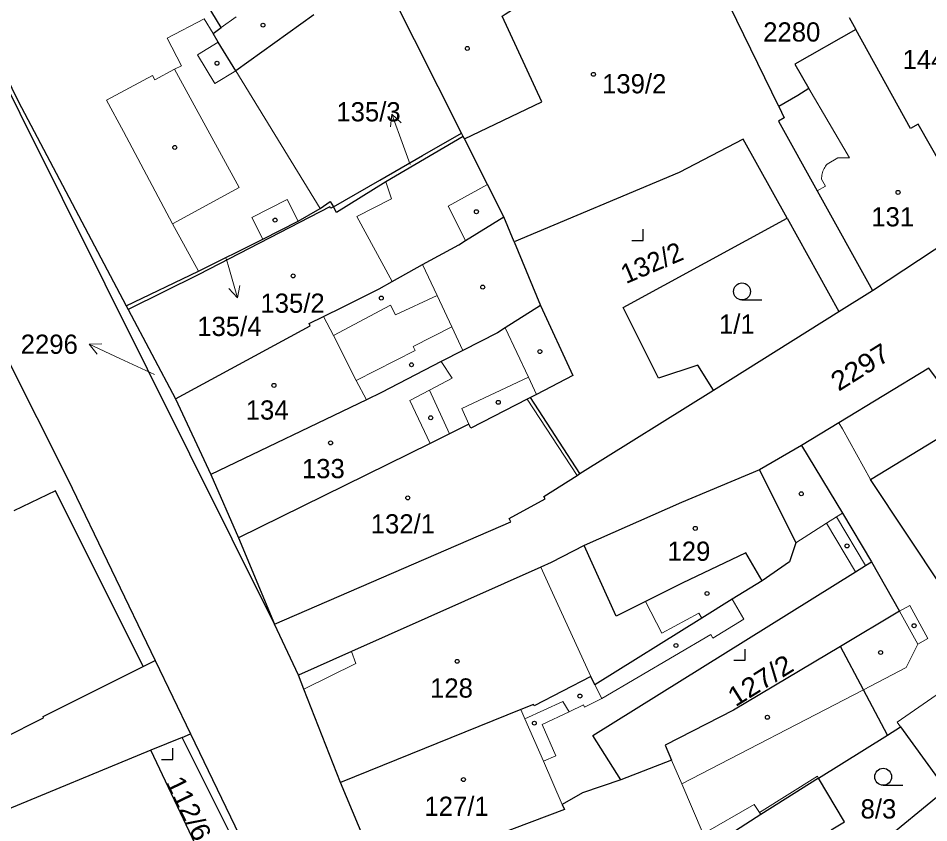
# Model space of a CAD drawing. Extents: x -679733 to -673243, y -1075091 to -1066557.
# Drawn here: x -676348.3 to -676267.8, y -1071814.4 to -1071743.2 of the extents above; entities that cross this region are included whole.
import ezdxf
from ezdxf.enums import TextEntityAlignment as Align

# ---------------------------------------------------------------- set-up
doc = ezdxf.new("R2010")
doc.units = 0
doc.header["$LTSCALE"] = 0.68
for name, color, linetype, lineweight in [('1', 7, 'Continuous', 25), ('3', 7, 'Continuous', 25), ('4', 7, 'Continuous', 13), ('5', 7, 'Continuous', 25), ('7', 7, 'Continuous', 13)]:
    doc.layers.add(name, color=color, linetype=linetype, lineweight=lineweight)
doc.layers.add('2', color=7, linetype='Continuous')

msp = doc.modelspace()

# ---------------------------------------------------------------- linework, layer by layer
at = {"layer": '1'}
for p, q in [((-676274.81, -1071743.18), (-676274.22, -1071744.24)), ((-676308.97, -1071753.69), (-676309.12, -1071753.4)), ((-676304.47, -1071763.01), (-676305.39, -1071760.79)), ((-676272.75, -1071767.33), (-676263.74, -1071761.36)), ((-676338.79, -1071768.68), (-676338.62, -1071769.01)), ((-676286.82, -1071776.13), (-676275.72, -1071769.19)), ((-676298.64, -1071783.52), (-676286.82, -1071776.13)), ((-676334.43, -1071776.89), (-676331.29, -1071783.6)), ((-676298.64, -1071783.52), (-676303.03, -1071776.79)), ((-676279.03, -1071781.02), (-676282.75, -1071783.17)), ((-676331.29, -1071783.6), (-676328.84, -1071789.2)), ((-676328.84, -1071789.2), (-676325.68, -1071796.83)), ((-676337.29, -1071800.57), (-676336.24, -1071800.05)), ((-676333.85, -1071806.85), (-676333.11, -1071806.54)), ((-676277.52, -1071810.45), (-676271.43, -1071806.64)), ((-676336.62, -1071807.99), (-676359.81, -1071817.54)), ((-676332.41, -1071816.86), (-676336.62, -1071807.99))]:
    msp.add_line(p, q, dxfattribs=at)
for points in [[(-676322.2, -1071742.93), (-676329.1, -1071747.9), (-676330.64, -1071745.35), (-676331.1, -1071744.58), (-676330.4, -1071744.07), (-676334.1, -1071737.92), (-676334.77, -1071736.82), (-676334.99, -1071736.94), (-676344.43, -1071721.33)], [(-676358.95, -1071728.85), (-676358.78, -1071729.17), (-676348.35, -1071750.57), (-676338.79, -1071768.68)], [(-676319.84, -1071810.83), (-676323.06, -1071802.59), (-676323.55, -1071801.33), (-676325.68, -1071796.83), (-676359.43, -1071729.07)], [(-676368.92, -1071732.38), (-676368.43, -1071734.45), (-676360.46, -1071751.23), (-676343.97, -1071784.01), (-676336.24, -1071800.05), (-676333.11, -1071806.54), (-676317.04, -1071839.88)], [(-676281.04, -1071751.05), (-676287.23, -1071738.33), (-676284.49, -1071736.87), (-676286.89, -1071732.38), (-676292.68, -1071735.48)], [(-676308.86, -1071753.91), (-676302, -1071750.63), (-676305.51, -1071743.05), (-676305.26, -1071742.89), (-676300.47, -1071739.8), (-676299.12, -1071738.94)], [(-676312.57, -1071755.39), (-676309.12, -1071753.4), (-676315.34, -1071741.03)], [(-676274.22, -1071744.24), (-676279.62, -1071747.31), (-676278.38, -1071749.44), (-676279.36, -1071750.06), (-676281.04, -1071751.05)], [(-676263.74, -1071761.36), (-676268.71, -1071752.6), (-676269.4, -1071752.99), (-676274.22, -1071744.24)], [(-676281.04, -1071751.05), (-676280.56, -1071752.04), (-676281.08, -1071752.33), (-676277.65, -1071758.51), (-676272.75, -1071767.33)], [(-676308.97, -1071753.69), (-676315.81, -1071757.72), (-676320.18, -1071760.41), (-676320.46, -1071759.92), (-676320.68, -1071760.05)], [(-676305.39, -1071760.79), (-676306.83, -1071757.93), (-676308.86, -1071753.91), (-676308.97, -1071753.69)], [(-676280.3, -1071760.93), (-676284.19, -1071753.94), (-676289.85, -1071756.87), (-676304.47, -1071763.01), (-676302.13, -1071768.64)], [(-676338.79, -1071768.68), (-676332.4, -1071765.61), (-676326.7, -1071762.77), (-676323.57, -1071761.19), (-676321.64, -1071760.07), (-676320.73, -1071759.45), (-676320.46, -1071759.92), (-676316.34, -1071757.56), (-676312.57, -1071755.39)], [(-676320.68, -1071760.05), (-676320.76, -1071759.91), (-676332.37, -1071765.9), (-676338.62, -1071769.01), (-676334.43, -1071776.89)], [(-676334.43, -1071776.89), (-676322.52, -1071770.43), (-676322.61, -1071770.25), (-676321.33, -1071769.61), (-676319.59, -1071768.75), (-676316.41, -1071767.16), (-676315.27, -1071766.53), (-676312.56, -1071765.03), (-676309.37, -1071763.27), (-676308.77, -1071762.9), (-676305.39, -1071760.79)], [(-676286.82, -1071776.13), (-676288.2, -1071773.93), (-676291.69, -1071775.08), (-676294.81, -1071768.81), (-676280.3, -1071760.93)], [(-676280.3, -1071760.93), (-676275.72, -1071769.19), (-676272.75, -1071767.33)], [(-676302.13, -1071768.64), (-676305.27, -1071770.62), (-676305.94, -1071771.05), (-676309.01, -1071772.62), (-676310.93, -1071773.6), (-676316.2, -1071776.34), (-676317.53, -1071776.98), (-676331.29, -1071783.6)], [(-676302.13, -1071768.64), (-676299.26, -1071774.85), (-676302.48, -1071776.51), (-676303.03, -1071776.79)], [(-676267.58, -1071774.43), (-676267.76, -1071774.19), (-676275.72, -1071779.01), (-676279.03, -1071781.02)], [(-676254.83, -1071791.71), (-676263.35, -1071798.44), (-676272.94, -1071784.05), (-676264.34, -1071778.83), (-676267.58, -1071774.43)], [(-676303.03, -1071776.79), (-676303.3, -1071776.93), (-676308.31, -1071779.5), (-676308.48, -1071779.14), (-676310.18, -1071779.99), (-676311.9, -1071780.84), (-676328.84, -1071789.2)], [(-676279.03, -1071781.02), (-676275.42, -1071787.02), (-676272.85, -1071791.32)], [(-676325.68, -1071796.83), (-676304.75, -1071787.77), (-676304.9, -1071787.5), (-676301.73, -1071785.74), (-676301.85, -1071785.53), (-676298.89, -1071783.68), (-676298.64, -1071783.52)], [(-676282.75, -1071783.17), (-676289.65, -1071786.08), (-676298.28, -1071789.88)], [(-676282.75, -1071783.17), (-676279.54, -1071789.64), (-676280.11, -1071791.32), (-676282.53, -1071793.01)], [(-676337.29, -1071800.57), (-676345.06, -1071785.03), (-676348.74, -1071786.8)], [(-676298.28, -1071789.88), (-676301.19, -1071791.39), (-676302.11, -1071791.8), (-676318.85, -1071799.24), (-676323.55, -1071801.33)], [(-676282.53, -1071793.01), (-676283.96, -1071790.52), (-676289.61, -1071793.21), (-676292.85, -1071794.82), (-676295.44, -1071796.11), (-676298.28, -1071789.88)], [(-676295.01, -1071810.61), (-676297.5, -1071806.68), (-676274.26, -1071792.2), (-676273.38, -1071791.65), (-676272.85, -1071791.32)], [(-676272.85, -1071791.32), (-676270.36, -1071795.69), (-676275.6, -1071798.81)], [(-676282.53, -1071793.01), (-676285.17, -1071794.63), (-676287.87, -1071796.3), (-676297.31, -1071802.19), (-676297.67, -1071801.47), (-676302.69, -1071804.07), (-676302.75, -1071803.93), (-676303.87, -1071804.38), (-676319.84, -1071810.83)], [(-676275.6, -1071798.81), (-676285.06, -1071804.43), (-676291.09, -1071807.54), (-676290.53, -1071808.86), (-676295.01, -1071810.61)], [(-676271.43, -1071806.64), (-676273.56, -1071802.63), (-676275.6, -1071798.81)], [(-676397.37, -1071827.85), (-676386.14, -1071824.04), (-676369.19, -1071815.87), (-676369.17, -1071815.26), (-676368.89, -1071815.13), (-676364.46, -1071813.04), (-676364.01, -1071813.37), (-676363.53, -1071813.15), (-676361.04, -1071812.01), (-676360.97, -1071812.22), (-676353.45, -1071808.69), (-676353.4, -1071808.78), (-676346.11, -1071805.11), (-676346.15, -1071804.99), (-676337.29, -1071800.57)], [(-676271.43, -1071806.64), (-676270.27, -1071805.91), (-676267.01, -1071810.41)], [(-676332.41, -1071816.86), (-676329.47, -1071815.59), (-676333.85, -1071806.85), (-676336.62, -1071807.99)], [(-676304.3, -1071850.82), (-676309.42, -1071837.15), (-676308.5, -1071836.69), (-676313.69, -1071825.56), (-676316.27, -1071819.37), (-676319.84, -1071810.83)], [(-676295.01, -1071810.61), (-676298.41, -1071811.76), (-676300.21, -1071812.77), (-676300.01, -1071813.23), (-676316.27, -1071819.37)], [(-676277.52, -1071810.45), (-676282.65, -1071813.66), (-676285.79, -1071815.71), (-676288.23, -1071816.79), (-676290.27, -1071817.7), (-676290.6, -1071816.93), (-676295.73, -1071819.13), (-676297.1, -1071819.72), (-676297.52, -1071819.9), (-676297.65, -1071819.58), (-676297.95, -1071819.7), (-676298, -1071819.56), (-676300.79, -1071820.63), (-676300.85, -1071820.49), (-676304.17, -1071821.92), (-676313.69, -1071825.56)], [(-676285.47, -1071826.61), (-676286.29, -1071824.95), (-676286.02, -1071824.82), (-676287, -1071822.82), (-676283.25, -1071820.81), (-676275.76, -1071816.15), (-676276.42, -1071815.03), (-676275.22, -1071814.32), (-676277.52, -1071810.45)], [(-676274.21, -1071817.93), (-676272.36, -1071816.48), (-676266.26, -1071811.45)]]:
    msp.add_lwpolyline(points, dxfattribs=at)
at = {"layer": '3'}
for p, q in [((-676284.303, -1071768.15), (-676282.553, -1071768.15)), ((-676271.813, -1071811.08), (-676270.063, -1071811.08))]:
    msp.add_line(p, q, dxfattribs=at)
for points in [[(-676294.041, -1071762.9), (-676293.04, -1071762.9), (-676293.04, -1071761.9)], [(-676285.031, -1071800.03), (-676284.03, -1071800.03), (-676284.03, -1071799.03)], [(-676335.661, -1071808.8), (-676334.66, -1071808.8), (-676334.66, -1071807.8)]]:
    msp.add_lwpolyline(points, dxfattribs=at)
for centre in [(-676284.3029, -1071767.3998), (-676271.8129, -1071810.3298)]:
    msp.add_circle(centre, 0.75, dxfattribs=at)
at = {"layer": '4'}
for p, q in [((-676335.18, -1071745), (-676331.9, -1071743.29)), ((-676331.9, -1071743.29), (-676331.1, -1071744.58)), ((-676330.4, -1071744.07), (-676329.05, -1071743.1)), ((-676333.91, -1071747.44), (-676335.18, -1071745)), ((-676330.64, -1071745.35), (-676332.48, -1071746.46)), ((-676332.48, -1071746.46), (-676330.94, -1071749.01)), ((-676334.51, -1071747.75), (-676333.91, -1071747.44)), ((-676336.27, -1071748.68), (-676334.51, -1071747.75)), ((-676334.51, -1071747.75), (-676328.8, -1071758.22)), ((-676330.94, -1071749.01), (-676329.1, -1071747.9)), ((-676329.1, -1071747.9), (-676321.64, -1071760.07)), ((-676340.52, -1071750.49), (-676336.47, -1071748.31)), ((-676336.47, -1071748.31), (-676336.27, -1071748.68)), ((-676278.38, -1071749.44), (-676274.79, -1071755.57)), ((-676339.04, -1071753.25), (-676340.52, -1071750.49)), ((-676334.69, -1071761.43), (-676339.04, -1071753.25)), ((-676276.78, -1071756.14), (-676275.82, -1071755.58)), ((-676274.79, -1071755.57), (-676275.82, -1071755.58)), ((-676310.31, -1071759.87), (-676306.83, -1071757.93)), ((-676276.92, -1071758.08), (-676277.27, -1071757.47)), ((-676328.8, -1071758.22), (-676334.69, -1071761.43)), ((-676277.65, -1071758.51), (-676276.92, -1071758.08)), ((-676327.67, -1071760.86), (-676324.54, -1071759.27)), ((-676324.54, -1071759.27), (-676323.57, -1071761.19)), ((-676308.77, -1071762.9), (-676310.31, -1071759.87)), ((-676326.7, -1071762.77), (-676327.67, -1071760.86)), ((-676318.38, -1071760.77), (-676315.27, -1071766.53)), ((-676332.4, -1071765.61), (-676334.69, -1071761.43)), ((-676312.56, -1071765.03), (-676311.29, -1071767.75)), ((-676314.96, -1071769.46), (-676311.29, -1071767.75)), ((-676311.29, -1071767.75), (-676309.99, -1071770.53)), ((-676320.44, -1071771.29), (-676315.41, -1071768.62)), ((-676315.41, -1071768.62), (-676314.96, -1071769.46)), ((-676321.33, -1071769.61), (-676320.44, -1071771.29)), ((-676313.4, -1071772.27), (-676309.99, -1071770.53)), ((-676309.99, -1071770.53), (-676309.01, -1071772.62)), ((-676303.2, -1071774.99), (-676305.27, -1071770.62)), ((-676320.44, -1071771.29), (-676318.43, -1071775.29)), ((-676313.22, -1071772.63), (-676313.4, -1071772.27)), ((-676318.43, -1071775.29), (-676313.22, -1071772.63)), ((-676310.93, -1071773.6), (-676309.95, -1071775.07)), ((-676318.43, -1071775.29), (-676317.53, -1071776.98)), ((-676311.94, -1071776.13), (-676309.95, -1071775.07)), ((-676309.08, -1071777.76), (-676303.2, -1071774.99)), ((-676302.48, -1071776.51), (-676303.2, -1071774.99)), ((-676313.7, -1071777.06), (-676311.94, -1071776.13)), ((-676311.94, -1071776.13), (-676310.18, -1071779.99)), ((-676311.9, -1071780.84), (-676313.7, -1071777.06)), ((-676303.3, -1071776.93), (-676298.89, -1071783.68)), ((-676308.48, -1071779.14), (-676309.08, -1071777.76)), ((-676275.72, -1071779.01), (-676275.42, -1071779.56)), ((-676275.42, -1071779.56), (-676272.94, -1071784.05)), ((-676276.82, -1071787.91), (-676275.95, -1071787.35)), ((-676275.95, -1071787.35), (-676275.42, -1071787.02)), ((-676275.95, -1071787.35), (-676273.38, -1071791.65)), ((-676279.54, -1071789.64), (-676276.82, -1071787.91)), ((-676276.82, -1071787.91), (-676274.26, -1071792.2)), ((-676302.11, -1071791.8), (-676301.06, -1071794.07)), ((-676301.06, -1071794.07), (-676297.67, -1071801.47)), ((-676292.85, -1071794.82), (-676291.39, -1071797.62)), ((-676284.13, -1071796.4), (-676285.17, -1071794.63)), ((-676270.36, -1071795.69), (-676269.46, -1071795.19)), ((-676270.36, -1071795.69), (-676268.75, -1071798.59)), ((-676269.46, -1071795.19), (-676267.85, -1071798.09)), ((-676291.39, -1071797.62), (-676288.11, -1071795.86)), ((-676288.11, -1071795.86), (-676287.87, -1071796.3)), ((-676286.87, -1071798.07), (-676284.13, -1071796.4)), ((-676296.7, -1071803.4), (-676287.06, -1071797.76)), ((-676287.06, -1071797.76), (-676286.87, -1071798.07)), ((-676267.85, -1071798.09), (-676268.75, -1071798.59)), ((-676270.56, -1071805.51), (-676260.67, -1071798.61)), ((-676268.75, -1071798.59), (-676269.78, -1071800.67)), ((-676318.46, -1071800.32), (-676318.85, -1071799.24)), ((-676323.06, -1071802.59), (-676318.46, -1071800.32)), ((-676273.56, -1071802.63), (-676269.78, -1071800.67)), ((-676296.7, -1071803.4), (-676297.31, -1071802.19)), ((-676289.63, -1071810.96), (-676273.56, -1071802.63)), ((-676300.16, -1071803.67), (-676303.51, -1071805.21)), ((-676299.6, -1071804.6), (-676300.16, -1071803.67)), ((-676298.24, -1071804.18), (-676296.7, -1071803.4)), ((-676303.51, -1071805.21), (-676303.87, -1071804.38)), ((-676301.98, -1071805.7), (-676299.6, -1071804.6)), ((-676298.34, -1071803.98), (-676299.6, -1071804.6)), ((-676298.24, -1071804.18), (-676298.34, -1071803.98)), ((-676301.87, -1071808.95), (-676303.51, -1071805.21)), ((-676300.77, -1071808.47), (-676301.98, -1071805.7)), ((-676270.27, -1071805.91), (-676270.56, -1071805.51)), ((-676301.87, -1071808.95), (-676300.77, -1071808.47)), ((-676300.21, -1071812.77), (-676301.87, -1071808.95)), ((-676290.53, -1071808.86), (-676289.63, -1071810.96)), ((-676277.62, -1071810.27), (-676282.76, -1071813.49)), ((-676277.52, -1071810.45), (-676277.62, -1071810.27)), ((-676289.63, -1071810.96), (-676287.75, -1071815.38)), ((-676287.75, -1071815.38), (-676283.23, -1071812.78)), ((-676283.23, -1071812.78), (-676282.76, -1071813.49)), ((-676282.76, -1071813.49), (-676282.65, -1071813.66))]:
    msp.add_line(p, q, dxfattribs=at)
for points in [[(-676277.27, -1071757.47), (-676277.265, -1071757.35), (-676277.253, -1071757.23), (-676277.235, -1071757.111), (-676277.209, -1071756.993), (-676277.178, -1071756.877), (-676277.139, -1071756.763), (-676277.094, -1071756.651), (-676277.043, -1071756.542), (-676276.986, -1071756.436), (-676276.923, -1071756.334), (-676276.854, -1071756.235), (-676276.78, -1071756.14)], [(-676318.38, -1071760.77), (-676315.31, -1071759.22), (-676315.81, -1071757.72)]]:
    msp.add_lwpolyline(points, dxfattribs=at)
at = {"layer": '5'}
for centre in [(-676326.6868, -1071743.8492), (-676308.6068, -1071745.9092), (-676330.7568, -1071747.2192), (-676297.4468, -1071748.1992), (-676334.4968, -1071754.6692), (-676270.4968, -1071758.6392), (-676307.8068, -1071760.3492), (-676325.6168, -1071761.0892), (-676324.0168, -1071766.0292), (-676307.2468, -1071767.0192), (-676316.2168, -1071767.9892), (-676302.1868, -1071772.7192), (-676313.5468, -1071773.8892), (-676325.7168, -1071775.7092), (-676305.8668, -1071777.2092), (-676311.8468, -1071778.5792), (-676320.7068, -1071780.7992), (-676279.0568, -1071785.2992), (-676313.8768, -1071785.6592), (-676288.4368, -1071788.3592), (-676275.0068, -1071789.9092), (-676287.3968, -1071794.1192), (-676269.0768, -1071796.9692), (-676290.1468, -1071798.7192), (-676272.0368, -1071799.3392), (-676309.5068, -1071800.1192), (-676298.6468, -1071803.1892), (-676302.6768, -1071805.5892), (-676282.0568, -1071805.0692), (-676308.9468, -1071810.5792)]:
    msp.add_circle(centre, 0.175, dxfattribs=at)
at = {"layer": '7'}
for p, q in [((-676315.286, -1071751.72), (-676315.414, -1071752.832)), ((-676328.953, -1071767.965), (-676328.748, -1071766.864)), ((-676342.07, -1071772.062), (-676341.374, -1071772.939))]:
    msp.add_line(p, q, dxfattribs=at)
for points in [[(-676313.65, -1071756.16), (-676314.26, -1071754.54), (-676315.286, -1071751.72), (-676314.473, -1071752.49)], [(-676329.94, -1071764.5), (-676329.78, -1071765.08), (-676328.953, -1071767.965), (-676329.71, -1071767.14)], [(-676336.3, -1071774.74), (-676339.35, -1071773.33), (-676342.07, -1071772.062), (-676340.951, -1071772.031)]]:
    msp.add_lwpolyline(points, dxfattribs=at)

# ---------------------------------------------------------------- texts
at = {"layer": '2'}
for s, p in [('2280', (-676279.9, -1071745.3)), ('144/2', (-676267.25, -1071747.739)), ('139/2', (-676293.84, -1071749.88)), ('135/3', (-676317.35, -1071752.36)), ('131', (-676270.969, -1071761.65)), ('135/2', (-676324.07, -1071769.29)), ('135/4', (-676329.66, -1071771.343)), ('1/1', (-676284.759, -1071771.14)), ('134', (-676326.319, -1071778.739)), ('133', (-676321.349, -1071783.92)), ('132/1', (-676314.31, -1071788.81)), ('129', (-676288.999, -1071791.229)), ('128', (-676310.009, -1071803.33)), ('127/1', (-676309.56, -1071813.79)), ('8/3', (-676272.229, -1071814.019))]:
    msp.add_text(s, height=1.7, dxfattribs=at).set_placement(p, align=Align.CENTER)
msp.add_text('132/2', height=1.7, rotation=23, dxfattribs=at).set_placement((-676291.9556, -1071765.6483), align=Align.CENTER)
msp.add_text('2296', height=1.7, dxfattribs=at).set_placement((-676343.07, -1071772.92), align=Align.RIGHT)
at = {"layer": '2', "width": 1.1}
for s, p in [('2297', (-676273.3984, -1071774.8127)), ('127/2', (-676282.2289, -1071802.5328))]:
    msp.add_text(s, height=1.7, rotation=32, dxfattribs=at).set_placement(p, align=Align.CENTER)
at = {"layer": '2', "width": 1.05}
msp.add_text('112/6', height=1.7, rotation=296, dxfattribs=at).set_placement((-676335.323, -1071810.812))

doc.saveas('drawing.dxf')
